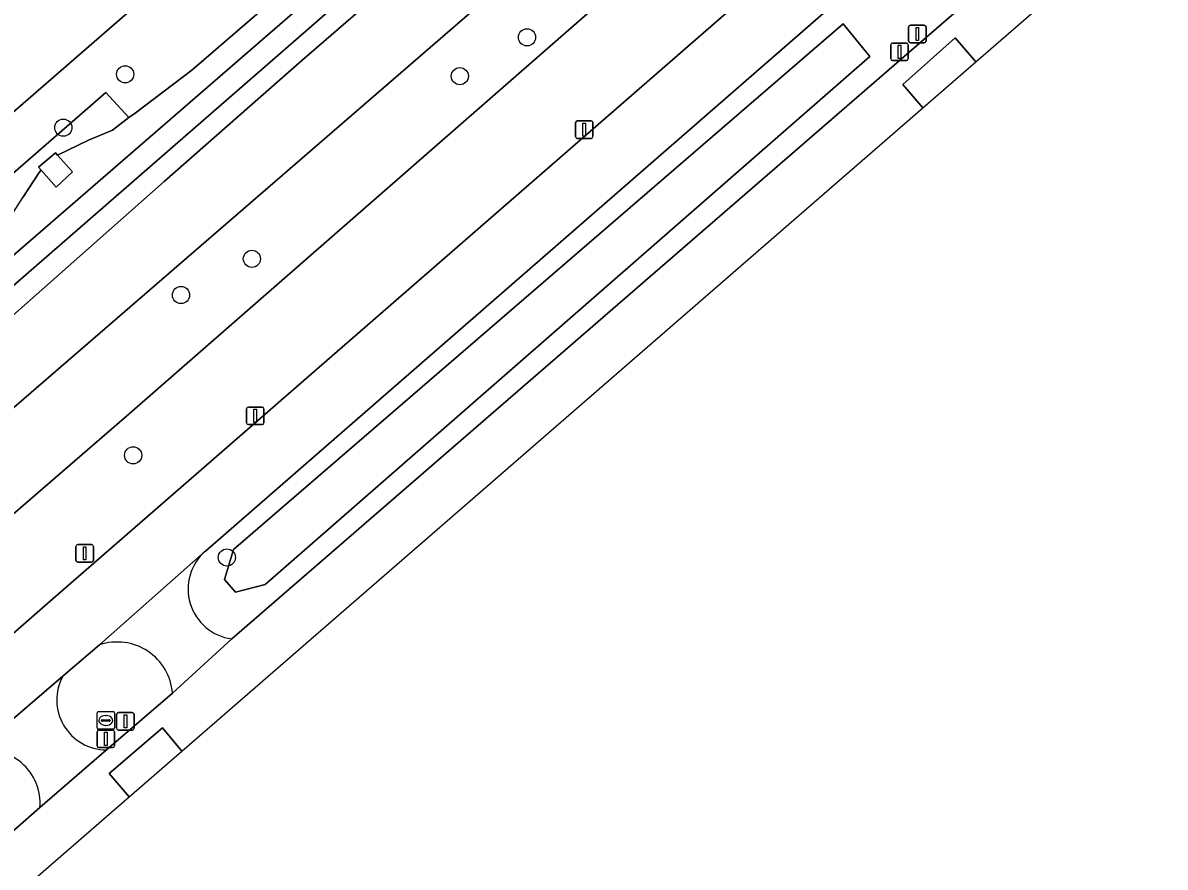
# Model space of a CAD drawing. Extents: x 155018 to 156648, y 383979 to 385733.
# Drawn here: x 156041.5 to 156106.5, y 384151.6 to 384199.7 of the extents above; entities that cross this region are included whole.
import ezdxf

# ---------------------------------------------------------------- set-up
doc = ezdxf.new("R2010")
doc.units = 0
for name, color, linetype in [('IMGEO_Afsluitpaal', 7, 'Continuous'), ('IMGEO_Berm_groen', 7, 'Continuous'), ('IMGEO_Boom', 7, 'Continuous'), ('IMGEO_Damwand', 7, 'Continuous'), ('IMGEO_Fietspad_gesloten', 7, 'Continuous'), ('IMGEO_Greppel_droge_sloot', 7, 'Continuous'), ('IMGEO_Groenvoorziening', 7, 'Continuous'), ('IMGEO_Lichtmast', 7, 'Continuous'), ('IMGEO_Loofbos', 7, 'Continuous'), ('IMGEO_Oever', 7, 'Continuous'), ('IMGEO_Rijbaan_lokaal_gesloten', 7, 'Continuous'), ('IMGEO_Rijbaan_lokaal_open', 7, 'Continuous'), ('IMGEO_Rioolput', 7, 'Continuous'), ('IMGEO_Terreindeel_gesloten', 7, 'Continuous'), ('IMGEO_Terreindeel_open', 7, 'Continuous'), ('IMGEO_Verkeersbordpaal', 7, 'Continuous'), ('IMGEO_Verkeerseiland_groen', 7, 'Continuous'), ('IMGEO_Waterloop', 7, 'Continuous')]:
    doc.layers.add(name, color=color, linetype=linetype)

msp = doc.modelspace()

# ---------------------------------------------------------------- linework, layer by layer
at = {"layer": 'IMGEO_Afsluitpaal'}
for p, q in [((156091.926, 384198.652), (156091.926, 384199.452)), ((156091.926, 384199.452), (156091.926, 384198.652)), ((156092.026, 384199.552), (156092.816, 384199.552)), ((156092.816, 384199.552), (156092.026, 384199.552)), ((156092.916, 384199.452), (156092.916, 384198.652)), ((156092.916, 384198.652), (156092.916, 384199.452)), ((156090.907, 384197.634), (156090.907, 384198.434)), ((156090.907, 384198.434), (156090.907, 384197.634)), ((156091.007, 384198.534), (156091.797, 384198.534)), ((156091.797, 384198.534), (156091.007, 384198.534)), ((156091.897, 384198.434), (156091.897, 384197.634)), ((156091.897, 384197.634), (156091.897, 384198.434)), ((156092.816, 384198.552), (156092.026, 384198.552)), ((156092.026, 384198.552), (156092.816, 384198.552)), ((156091.797, 384197.534), (156091.007, 384197.534)), ((156091.007, 384197.534), (156091.797, 384197.534)), ((156046.832, 384159.512), (156046.832, 384160.312)), ((156046.832, 384160.312), (156046.832, 384159.512)), ((156046.932, 384160.412), (156047.722, 384160.412)), ((156047.722, 384160.412), (156046.932, 384160.412)), ((156047.822, 384160.312), (156047.822, 384159.512)), ((156047.822, 384159.512), (156047.822, 384160.312)), ((156045.813, 384159.414), (156046.603, 384159.414)), ((156046.603, 384159.414), (156045.813, 384159.414)), ((156047.722, 384159.412), (156046.932, 384159.412)), ((156046.932, 384159.412), (156047.722, 384159.412)), ((156045.713, 384158.514), (156045.713, 384159.314)), ((156045.713, 384159.314), (156045.713, 384158.514)), ((156046.703, 384159.314), (156046.703, 384158.514)), ((156046.703, 384158.514), (156046.703, 384159.314)), ((156046.603, 384158.414), (156045.813, 384158.414)), ((156045.813, 384158.414), (156046.603, 384158.414))]:
    msp.add_line(p, q, dxfattribs=at)
for points in [[(156092.346, 384199.427), (156092.496, 384199.427), (156092.496, 384198.677), (156092.346, 384198.677), (156092.346, 384199.427)], [(156091.327, 384198.409), (156091.477, 384198.409), (156091.477, 384197.659), (156091.327, 384197.659), (156091.327, 384198.409)], [(156047.252, 384160.287), (156047.402, 384160.287), (156047.402, 384159.537), (156047.252, 384159.537), (156047.252, 384160.287)], [(156046.133, 384159.289), (156046.283, 384159.289), (156046.283, 384158.539), (156046.133, 384158.539), (156046.133, 384159.289)]]:
    msp.add_lwpolyline(points, dxfattribs=at)
for centre, start, end in [((156092.026, 384199.452), 90, 180), ((156092.026, 384199.452), 90, 180), ((156092.816, 384199.452), 0, 90), ((156092.816, 384199.452), 360, 90), ((156091.007, 384198.434), 90, 180), ((156091.007, 384198.434), 90, 180), ((156091.797, 384198.434), 0, 90), ((156091.797, 384198.434), 360, 90), ((156092.026, 384198.652), 180, 270), ((156092.026, 384198.652), 180, 270), ((156092.816, 384198.652), 270, 0), ((156092.816, 384198.652), 270, 0), ((156091.007, 384197.634), 180, 270), ((156091.007, 384197.634), 180, 270), ((156091.797, 384197.634), 270, 0), ((156091.797, 384197.634), 270, 0), ((156046.932, 384160.312), 90, 180), ((156046.932, 384160.312), 90, 180), ((156047.722, 384160.312), 0, 90), ((156047.722, 384160.312), 360, 90), ((156045.813, 384159.314), 90, 180), ((156045.813, 384159.314), 90, 180), ((156046.603, 384159.314), 0, 90), ((156046.603, 384159.314), 360, 90), ((156046.932, 384159.512), 180, 270), ((156046.932, 384159.512), 180, 270), ((156047.722, 384159.512), 270, 0), ((156047.722, 384159.512), 270, 0), ((156045.813, 384158.514), 180, 270), ((156045.813, 384158.514), 180, 270), ((156046.603, 384158.514), 270, 0), ((156046.603, 384158.514), 270, 0)]:
    msp.add_arc(centre, 0.1, start, end, dxfattribs=at)
at = {"layer": 'IMGEO_Berm_groen'}
for points in [[(156111.109, 384221.17), (156051.883, 384169.608)], [(156053.39, 384164.602), (156114.358, 384217.429)], [(155968.804, 384090.95), (155997.27, 384115.691), (156000, 384118.183), (156032.747, 384146.463), (156042.459, 384154.994)]]:
    msp.add_lwpolyline(points, dxfattribs=at)
msp.add_lwpolyline([(156089.721, 384197.773), (156055.295, 384167.697), (156053.599, 384167.269), (156052.965, 384167.993), (156053.481, 384169.688), (156088.194, 384199.635)], close=True, dxfattribs=at)
for centre, radius, start, end in [((156053.763, 384167.444), 2.866, 130.98053, 262.52713), ((156039.451, 384155.254), 3.019, 355.05728, 103.45584)]:
    msp.add_arc(centre, radius, start, end, dxfattribs=at)
at = {"layer": 'IMGEO_Boom'}
for centre in [(156070.197, 384198.863), (156047.317, 384196.758), (156066.371, 384196.648), (156043.793, 384193.719), (156054.533, 384186.25), (156050.495, 384184.184), (156047.769, 384175.057), (156053.108, 384169.241)]:
    msp.add_circle(centre, 0.489, dxfattribs=at)
at = {"layer": 'IMGEO_Damwand'}
msp.add_lwpolyline([(156043.378, 384190.329), (156042.538, 384191.291), (156042.378, 384191.475), (156043.342, 384192.279), (156043.459, 384192.149), (156044.311, 384191.205)], dxfattribs=at)
at = {"layer": 'IMGEO_Fietspad_gesloten'}
for points in [[(155944.17, 384076.126), (155950.186, 384081.3), (155965.578, 384094.681), (155994.251, 384119.512), (156000, 384124.635), (156029.499, 384150.16), (156038.749, 384158.19), (156043.778, 384162.504), (156045.861, 384164.259), (156051.829, 384169.568), (156051.883, 384169.608), (156111.109, 384221.17), (156108.659, 384223.86), (156042.763, 384166.503), (156027.17, 384152.885), (156000, 384129.39), (155991.959, 384122.276), (155963.177, 384097.374), (155941.474, 384078.533), (155898.524, 384041.236), (155893.97, 384037.218), (155891.267, 384034.708)], [(156051.883, 384169.608), (156051.829, 384169.568), (156045.861, 384164.259)], [(156050.01, 384161.507), (156053.39, 384164.602)], [(156043.778, 384162.504), (156038.749, 384158.19)], [(156042.459, 384154.994), (156046.255, 384158.277)]]:
    msp.add_lwpolyline(points, dxfattribs=at)
for centre, radius, start, end in [((156053.763, 384167.444), 2.866, 130.98053, 262.52713), ((156046.871, 384161.279), 3.147, 4.1622, 108.72577), ((156046.274, 384161.128), 2.851, 151.127, 269.61316), ((156039.451, 384155.254), 3.019, 355.05728, 103.45584)]:
    msp.add_arc(centre, radius, start, end, dxfattribs=at)
at = {"layer": 'IMGEO_Greppel_droge_sloot'}
msp.add_lwpolyline([(156053.599, 384167.269), (156055.295, 384167.697), (156089.721, 384197.773), (156088.194, 384199.635), (156053.481, 384169.688), (156052.965, 384167.993)], close=True, dxfattribs=at)
at = {"layer": 'IMGEO_Groenvoorziening'}
for points in [[(156113.362, 384260.241), (156112.872, 384259.323), (156111.761, 384257.524), (156109.616, 384254.15), (156107.916, 384250.606), (156106.101, 384246.581), (156104.369, 384242.97), (156102.487, 384239.834), (156100.417, 384237.135), (156097.695, 384233.619), (156093.413, 384228.951), (156086.563, 384222.509), (156076.396, 384213.634), (156066.696, 384205.612), (156057.38, 384197.54), (156049.546, 384190.659), (156037.913, 384180.38)], [(156029.373, 384242.777), (156032.185, 384241.152), (156037.359, 384236.898), (156043.338, 384225.773), (156043.942, 384218.731), (156043.77, 384213.441), (156042.706, 384206.629), (156039.458, 384198.551), (156030.705, 384188.634), (156019.609, 384178.343), (156000, 384159.048), (156064.771, 384215.322), (156073.684, 384223.065)], [(156000, 384142.358), (156095.979, 384225.365)], [(155891.267, 384034.708), (155893.97, 384037.218), (155898.524, 384041.236), (155941.474, 384078.533), (155963.177, 384097.374), (155991.959, 384122.276), (156000, 384129.39), (156027.17, 384152.885), (156042.763, 384166.503), (156108.659, 384223.86)], [(156099.856, 384223.125), (156047.39, 384177.287), (156000, 384136.33), (155886.455, 384037.776)]]:
    msp.add_lwpolyline(points, dxfattribs=at)
at = {"layer": 'IMGEO_Lichtmast'}
for p, q in [((156072.959, 384193.206), (156072.959, 384194.006)), ((156072.959, 384194.006), (156072.959, 384193.206)), ((156073.059, 384194.106), (156073.849, 384194.106)), ((156073.849, 384194.106), (156073.059, 384194.106)), ((156073.949, 384194.006), (156073.949, 384193.206)), ((156073.949, 384193.206), (156073.949, 384194.006)), ((156073.849, 384193.106), (156073.059, 384193.106)), ((156073.059, 384193.106), (156073.849, 384193.106)), ((156054.23, 384176.904), (156054.23, 384177.704)), ((156054.23, 384177.704), (156054.23, 384176.904)), ((156054.33, 384177.804), (156055.12, 384177.804)), ((156055.12, 384177.804), (156054.33, 384177.804)), ((156055.22, 384177.704), (156055.22, 384176.904)), ((156055.22, 384176.904), (156055.22, 384177.704)), ((156055.12, 384176.804), (156054.33, 384176.804)), ((156054.33, 384176.804), (156055.12, 384176.804))]:
    msp.add_line(p, q, dxfattribs=at)
for points in [[(156073.379, 384193.981), (156073.529, 384193.981), (156073.529, 384193.231), (156073.379, 384193.231), (156073.379, 384193.981)], [(156054.65, 384177.679), (156054.8, 384177.679), (156054.8, 384176.929), (156054.65, 384176.929), (156054.65, 384177.679)]]:
    msp.add_lwpolyline(points, dxfattribs=at)
for centre, start, end in [((156073.059, 384194.006), 90, 180), ((156073.059, 384194.006), 90, 180), ((156073.849, 384194.006), 0, 90), ((156073.849, 384194.006), 360, 90), ((156073.059, 384193.206), 180, 270), ((156073.059, 384193.206), 180, 270), ((156073.849, 384193.206), 270, 0), ((156073.849, 384193.206), 270, 0), ((156054.33, 384177.704), 90, 180), ((156054.33, 384177.704), 90, 180), ((156055.12, 384177.704), 0, 90), ((156055.12, 384177.704), 360, 90), ((156054.33, 384176.904), 180, 270), ((156054.33, 384176.904), 180, 270), ((156055.12, 384176.904), 270, 0), ((156055.12, 384176.904), 270, 0)]:
    msp.add_arc(centre, 0.1, start, end, dxfattribs=at)
at = {"layer": 'IMGEO_Loofbos'}
for points in [[(156038.964, 384189.417), (156046.208, 384195.72), (156047.532, 384194.291), (156047.876, 384194.551), (156051.117, 384196.983), (156067.387, 384211.035), (156070.207, 384213.388), (156076.006, 384218.63), (156079.666, 384221.987), (156083.297, 384224.616), (156086.688, 384227.639), (156088.836, 384229.802), (156090.993, 384232.254), (156093.32, 384234.386), (156095.536, 384236.829), (156097.207, 384238.954), (156098.816, 384241.336), (156100.038, 384244.165), (156101.161, 384246.745)], [(156091.057, 384239.03), (156073.684, 384223.065), (156064.771, 384215.322), (156000, 384159.048), (155873.512, 384048.817)], [(156095.979, 384225.365), (156000, 384142.358), (155882.665, 384040.607), (155880.673, 384040.961), (155879.606, 384042.101), (155878.545, 384040.634), (155877.813, 384039.322), (155877.411, 384038.123), (155877.176, 384037.216), (155879.526, 384036.087)], [(155886.455, 384037.776), (156000, 384136.33), (156047.39, 384177.287), (156099.856, 384223.125)]]:
    msp.add_lwpolyline(points, dxfattribs=at)
at = {"layer": 'IMGEO_Oever'}
for points in [[(156105.701, 384248.673), (156103.302, 384242.983), (156099.65, 384237.463), (156094.385, 384231.688), (156089.586, 384227.187), (156080.584, 384219.374), (156057.782, 384199.374), (155977.124, 384129.183)], [(156034.533, 384180.903), (156084.09, 384223.856), (156091.218, 384230.32), (156095.584, 384234.845), (156097.965, 384237.887), (156099.499, 384240.136), (156100.611, 384241.936), (156101.484, 384243.841), (156103.018, 384248.339)], [(156037.913, 384180.38), (156049.546, 384190.659), (156057.38, 384197.54), (156066.696, 384205.612), (156076.396, 384213.634), (156086.563, 384222.509), (156093.413, 384228.951), (156097.695, 384233.619), (156100.417, 384237.135), (156102.487, 384239.834), (156104.369, 384242.97), (156106.101, 384246.581)], [(156067.387, 384211.035), (156051.117, 384196.983), (156047.876, 384194.551), (156047.532, 384194.291), (156046.598, 384193.584), (156045.222, 384193.01), (156043.459, 384192.149), (156044.311, 384191.205), (156043.378, 384190.329), (156042.538, 384191.291), (156042.41, 384191.172), (156041.489, 384189.738)]]:
    msp.add_lwpolyline(points, dxfattribs=at)
at = {"layer": 'IMGEO_Rijbaan_lokaal_gesloten'}
msp.add_lwpolyline([(156003.602, 384117.465), (156047.548, 384155.61), (156046.399, 384156.93), (156049.433, 384159.538), (156050.552, 384158.217), (156092.743, 384194.839), (156091.594, 384196.173), (156094.573, 384198.84), (156095.759, 384197.457), (156139.86, 384235.737), (156138.168, 384237.772), (156138.092, 384237.847), (156122.598, 384224.636), (156114.358, 384217.429), (156053.39, 384164.602), (156050.01, 384161.507), (156046.255, 384158.277), (156042.459, 384154.994), (156032.747, 384146.463)], dxfattribs=at)
at = {"layer": 'IMGEO_Rijbaan_lokaal_open'}
for points in [[(156092.743, 384194.839), (156095.759, 384197.457), (156094.573, 384198.84), (156091.594, 384196.173)], [(156047.548, 384155.61), (156050.552, 384158.217), (156049.433, 384159.538), (156046.399, 384156.93)]]:
    msp.add_lwpolyline(points, close=True, dxfattribs=at)
at = {"layer": 'IMGEO_Rioolput'}
for p, q in [((156045.713, 384159.534), (156045.713, 384160.386)), ((156045.788, 384160.46), (156046.64, 384160.46)), ((156046.201, 384160.24), (156046.226, 384160.24)), ((156046.714, 384160.386), (156046.714, 384159.534)), ((156046.64, 384159.46), (156045.788, 384159.46)), ((156045.972, 384159.954), (156045.972, 384159.966)), ((156046.41, 384159.917), (156046.012, 384159.917)), ((156046.015, 384160.003), (156046.413, 384160.003)), ((156046.224, 384159.68), (156046.199, 384159.68)), ((156046.456, 384159.966), (156046.456, 384159.954))]:
    msp.add_line(p, q, dxfattribs=at)
for points in [[(156045.713, 384159.534), (156045.713, 384160.386)], [(156045.788, 384160.46), (156046.64, 384160.46)], [(156046.714, 384160.386), (156046.714, 384159.534)], [(156046.64, 384159.46), (156045.788, 384159.46)]]:
    msp.add_lwpolyline(points, dxfattribs=at)
for centre, radius, start, end in [((156045.79, 384160.384), 0.0765, 91.55205, 178.44795), ((156045.79, 384160.384), 0.0765, 91.55205, 178.44795), ((156046.638, 384160.384), 0.0765, 1.55205, 88.44795), ((156046.638, 384160.384), 0.0765, 1.55205, 88.44795), ((156045.79, 384159.536), 0.0765, 181.55205, 268.44795), ((156045.79, 384159.536), 0.0765, 181.55205, 268.44795), ((156046.012, 384159.963), 0.0403, 85.87752, 175.75265), ((156046.009, 384159.953), 0.0366, 178.93798, 274.71019), ((156046.413, 384159.96), 0.043, 264.86636, 352.45326), ((156046.417, 384159.965), 0.0386, 1.73085, 96.63898), ((156046.638, 384159.536), 0.0765, 271.55205, 358.44795), ((156046.638, 384159.536), 0.0765, 271.55205, 358.44795)]:
    msp.add_arc(centre, radius, start, end, dxfattribs=at)
for centre, major_axis, ratio, start_param, end_param in [((156046.2, 384159.96), (-0.387, 0.002), 0.722429, 4.712389, 7.853982), ((156046.225, 384159.96), (-0.39, 0.002), 0.717154, 1.570796, 4.712389)]:
    msp.add_ellipse(centre, major_axis=major_axis, ratio=ratio, start_param=start_param, end_param=end_param, dxfattribs=at)
at = {"layer": 'IMGEO_Terreindeel_gesloten'}
msp.add_lwpolyline([(156040.321, 384187.982), (156040.52, 384188.213), (156041.489, 384189.738), (156042.41, 384191.172), (156042.538, 384191.291), (156042.378, 384191.475), (156043.342, 384192.279), (156043.459, 384192.149), (156045.222, 384193.01), (156046.598, 384193.584), (156047.532, 384194.291), (156046.208, 384195.72), (156038.964, 384189.417)], close=True, dxfattribs=at)
at = {"layer": 'IMGEO_Terreindeel_open'}
msp.add_lwpolyline([(156043.459, 384192.149), (156043.342, 384192.279), (156042.378, 384191.475), (156042.538, 384191.291), (156043.378, 384190.329), (156044.311, 384191.205)], close=True, dxfattribs=at)
at = {"layer": 'IMGEO_Verkeersbordpaal'}
for p, q in [((156044.515, 384169.074), (156044.515, 384169.874)), ((156044.515, 384169.874), (156044.515, 384169.074)), ((156044.615, 384169.974), (156045.405, 384169.974)), ((156045.405, 384169.974), (156044.615, 384169.974)), ((156045.505, 384169.874), (156045.505, 384169.074)), ((156045.505, 384169.074), (156045.505, 384169.874)), ((156045.405, 384168.974), (156044.615, 384168.974)), ((156044.615, 384168.974), (156045.405, 384168.974))]:
    msp.add_line(p, q, dxfattribs=at)
msp.add_lwpolyline([(156044.935, 384169.849), (156045.085, 384169.849), (156045.085, 384169.099), (156044.935, 384169.099), (156044.935, 384169.849)], dxfattribs=at)
for centre, start, end in [((156044.615, 384169.874), 90, 180), ((156044.615, 384169.874), 90, 180), ((156045.405, 384169.874), 0, 90), ((156045.405, 384169.874), 360, 90), ((156044.615, 384169.074), 180, 270), ((156044.615, 384169.074), 180, 270), ((156045.405, 384169.074), 270, 0), ((156045.405, 384169.074), 270, 0)]:
    msp.add_arc(centre, 0.1, start, end, dxfattribs=at)
at = {"layer": 'IMGEO_Verkeerseiland_groen'}
for points in [[(156045.861, 384164.259), (156043.778, 384162.504)], [(156046.255, 384158.277), (156050.01, 384161.507)]]:
    msp.add_lwpolyline(points, dxfattribs=at)
for centre, radius, start, end in [((156046.871, 384161.279), 3.147, 4.1622, 108.72577), ((156046.274, 384161.128), 2.851, 151.127, 269.61316)]:
    msp.add_arc(centre, radius, start, end, dxfattribs=at)
at = {"layer": 'IMGEO_Waterloop'}
for points in [[(155977.124, 384129.183), (156057.782, 384199.374), (156080.584, 384219.374), (156089.586, 384227.187), (156094.385, 384231.688), (156099.65, 384237.463), (156103.302, 384242.983), (156105.701, 384248.673)], [(156103.018, 384248.339), (156101.484, 384243.841), (156100.611, 384241.936), (156099.499, 384240.136), (156097.965, 384237.887), (156095.584, 384234.845), (156091.218, 384230.32), (156084.09, 384223.856), (156034.533, 384180.903)]]:
    msp.add_lwpolyline(points, dxfattribs=at)

doc.saveas('drawing.dxf')
